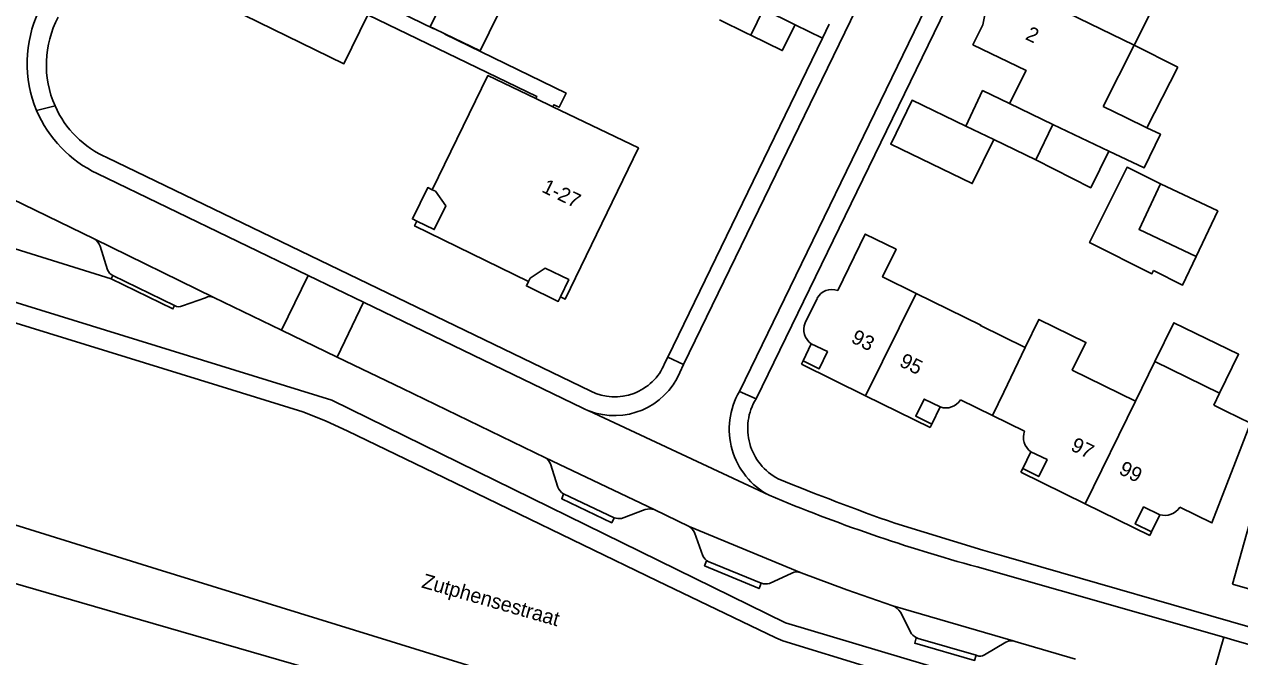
# Model space of a CAD drawing. Extents: x 194485 to 197793, y 468269 to 470822.
# Drawn here: x 196919.9 to 197019.3, y 469396.5 to 469448.2 of the extents above; entities that cross this region are included whole.
import ezdxf

# ---------------------------------------------------------------- set-up
doc = ezdxf.new("R2010")
doc.units = 0
for name, color, linetype in [('BGT begrenzing pand op maaiveld onder overbouw', 7, 'Continuous'), ('BGT grensvlak gebouwinstallatie plus 1', 7, 'Continuous'), ('BGT grensvlak pand deel overbouw', 7, 'Continuous'), ('BGT grensvlak pand op maaiveld', 7, 'Continuous'), ('BGT grensvlak pand op maaiveld LR', 7, 'Continuous'), ('BGT grensvlak vegetatieobject', 7, 'Continuous'), ('BGT grensvlak wegdeel', 7, 'Continuous'), ('BGT lijnelement scheiding hek', 7, 'Continuous'), ('BGT tekst huisnummerreeks', 7, 'Continuous'), ('BGT tekst openbare ruimte label weg', 7, 'Continuous')]:
    doc.layers.add(name, color=color, linetype=linetype)

msp = doc.modelspace()

# ---------------------------------------------------------------- linework, layer by layer
at = {"layer": 'BGT begrenzing pand op maaiveld onder overbouw'}
for points in [[(196953.24, 469434.664), (196953.509, 469434.533), (196954.353, 469433.343), (196953.407, 469431.401), (196951.986, 469432.093)], [(196961.127, 469427.158), (196961.259, 469427.428), (196962.476, 469428.258), (196964.415, 469427.313), (196963.725, 469425.89)], [(196984.247, 469422.06), (196985.572, 469421.423), (196984.9, 469420.024), (196983.581, 469420.672)], [(196994.801, 469416.895), (196993.482, 469417.545), (196992.793, 469416.147), (196994.113, 469415.499)], [(197002.214, 469413.236), (197003.535, 469412.591), (197002.858, 469411.203), (197001.539, 469411.851)], [(197012.747, 469408.075), (197011.431, 469408.72), (197010.748, 469407.328), (197012.068, 469406.68)]]:
    msp.add_lwpolyline(points, dxfattribs=at)
at = {"layer": 'BGT grensvlak gebouwinstallatie plus 1'}
for p, q in [((197014.218, 469444.682), (197010.65, 469446.491)), ((197011.706, 469439.729), (197014.218, 469444.682))]:
    msp.add_line(p, q, dxfattribs=at)
for points in [[(196948.557, 469450.175), (196953.369, 469447.834), (196953.378, 469447.852)], [(196947.966, 469448.961), (196961.791, 469442.295), (196961.708, 469442.123)], [(196963.113, 469441.447), (196963.196, 469441.617), (196963.628, 469441.409), (196964.188, 469442.571), (196954.277, 469447.392), (196954.287, 469447.412)], [(196996.887, 469439.867), (196992.498, 469441.988), (196990.754, 469438.402), (196997.418, 469435.161), (196999.17, 469438.764)], [(197008.598, 469437.805), (197007.104, 469434.82), (197002.608, 469437.102)], [(197012.818, 469435.138), (197010.079, 469436.503), (197007.008, 469430.337), (197012.11, 469427.795), (197012.236, 469428.048)], [(197012.236, 469428.048), (197014.614, 469426.863), (197015.726, 469429.21)], [(197017.632, 469418.016), (197019.192, 469421.203), (197013.91, 469423.788), (197012.351, 469420.601)]]:
    msp.add_lwpolyline(points, dxfattribs=at)
at = {"layer": 'BGT grensvlak pand deel overbouw'}
for p, q in [((196983.581, 469420.672), (196984.247, 469422.06)), ((196994.801, 469416.895), (196994.113, 469415.499)), ((197001.539, 469411.851), (197002.214, 469413.236)), ((197012.068, 469406.68), (197012.747, 469408.075))]:
    msp.add_line(p, q, dxfattribs=at)
for points in [[(196953.24, 469434.664), (196952.879, 469434.84), (196951.626, 469432.269), (196951.986, 469432.093)], [(196963.725, 469425.89), (196963.55, 469425.531), (196960.951, 469426.798), (196961.127, 469427.158)]]:
    msp.add_lwpolyline(points, dxfattribs=at)
at = {"layer": 'BGT grensvlak pand op maaiveld'}
for p, q in [((197010.65, 469446.491), (197013.077, 469451.311)), ((196982.927, 469448.163), (196980.343, 469449.422)), ((196954.287, 469447.412), (196953.378, 469447.852)), ((196957.176, 469446.013), (196954.287, 469447.412)), ((197008.111, 469441.484), (197010.65, 469446.491)), ((196963.113, 469441.447), (196961.708, 469442.123)), ((197009.973, 469440.571), (197008.111, 469441.484)), ((197004.014, 469440.011), (197002.608, 469437.102)), ((197004.014, 469440.011), (197008.598, 469437.805)), ((197009.973, 469440.571), (197011.706, 469439.729)), ((196996.887, 469439.867), (196999.17, 469438.764)), ((196999.17, 469438.764), (197002.608, 469437.102)), ((196984.72, 469425.779), (196983.744, 469423.765)), ((196983.442, 469420.384), (196983.581, 469420.672)), ((196983.442, 469420.384), (196988.696, 469417.799)), ((197012.351, 469420.601), (197010.773, 469417.378)), ((197017.632, 469418.016), (197012.351, 469420.601)), ((197017.159, 469417.049), (197017.632, 469418.016)), ((196988.696, 469417.799), (196993.968, 469415.206)), ((196999.068, 469416.2), (196996.448, 469417.476)), ((197017.159, 469417.049), (197018.151, 469416.563)), ((196999.068, 469416.2), (197001.688, 469414.924)), ((197018.151, 469416.563), (197020.166, 469415.575)), ((196994.113, 469415.499), (196993.968, 469415.206)), ((197001.539, 469411.851), (197001.394, 469411.554)), ((197001.394, 469411.554), (197006.655, 469408.976)), ((197021.247, 469411.445), (197018.711, 469402.399)), ((197006.655, 469408.976), (197011.927, 469406.393)), ((197012.068, 469406.68), (197011.927, 469406.393))]:
    msp.add_line(p, q, dxfattribs=at)
for points in [[(196953.378, 469447.852), (196953.081, 469447.996), (196955.251, 469452.478), (196959.346, 469450.496), (196957.176, 469446.013)], [(196999.172, 469452.068), (196998.955, 469451.602), (196998.287, 469448.143), (196997.474, 469446.527), (197001.819, 469444.418), (197000.469, 469441.716)], [(196947.966, 469448.961), (196946.023, 469444.972), (196936.692, 469449.519)], [(196976.733, 469448.553), (196978.947, 469447.471), (196979.307, 469447.295)], [(196982.927, 469448.163), (196981.878, 469446.039), (196979.307, 469447.295)], [(196961.708, 469442.123), (196957.797, 469444.006), (196953.24, 469434.664)], [(197000.469, 469441.716), (196998.261, 469442.779), (196996.887, 469439.867)], [(196963.725, 469425.89), (196964.112, 469425.703), (196970.11, 469438.078), (196963.113, 469441.447)], [(197011.706, 469439.729), (197012.809, 469439.194), (197011.468, 469436.447), (197008.598, 469437.805)], [(197015.726, 469429.21), (197011.057, 469431.423), (197012.818, 469435.138)], [(197012.818, 469435.138), (197017.487, 469432.926), (197015.726, 469429.21)], [(196951.986, 469432.093), (196951.798, 469431.707), (196961.127, 469427.158)], [(196992.82, 469426.183), (196990.073, 469427.53), (196991.183, 469429.793), (196988.661, 469431.03), (196986.41, 469426.41)], [(196992.82, 469426.183), (196998.105, 469423.59), (196998.087, 469423.554), (197001.741, 469421.761)], [(197001.741, 469421.761), (197002.869, 469424.061), (197006.713, 469422.167), (197005.595, 469419.912), (197010.773, 469417.378)], [(197020.166, 469415.575), (197017.018, 469407.405), (197014.395, 469408.692)], [(197018.711, 469402.399), (197020.296, 469401.935), (197022.951, 469400.645), (197023.089, 469401.118), (197024.663, 469400.657), (197027.206, 469409.72)]]:
    msp.add_lwpolyline(points, dxfattribs=at)
for centre, radius, start, end in [((196985.927, 469425.125), 1.373, 69.41348, 151.53504), ((196985.037, 469423.22), 1.403, 157.13566, 235.738), ((196995.269, 469418.194), 1.381, 250.19962, 328.66225), ((197003.043, 469414.42), 1.446, 159.6162, 234.99906), ((197013.143, 469409.527), 1.505, 254.75415, 326.29697)]:
    msp.add_arc(centre, radius, start, end, dxfattribs=at)
at = {"layer": 'BGT grensvlak pand op maaiveld LR'}
for p, q in [((197000, 469451.666), (197010.65, 469446.491)), ((196979.307, 469447.295), (196980.343, 469449.422)), ((197000.469, 469441.716), (197004.014, 469440.011)), ((196988.696, 469417.799), (196992.82, 469426.183)), ((197000, 469418.113), (197001.741, 469421.761)), ((196999.068, 469416.2), (197000, 469418.113)), ((197006.655, 469408.976), (197010.773, 469417.378))]:
    msp.add_line(p, q, dxfattribs=at)
at = {"layer": 'BGT grensvlak vegetatieobject'}
msp.add_lwpolyline([(196903.645, 469431.195), (196903.924, 469431.111), (196906.208, 469433.294), (196906.697, 469433.527), (196907.254, 469433.55), (196926.986, 469427.388)], dxfattribs=at)
at = {"layer": 'BGT grensvlak wegdeel'}
for p, q in [((197013.113, 469501.341), (196973.808, 469420.378)), ((197009.034, 469481.271), (196978.364, 469418.165)), ((196982.927, 469448.163), (196985.169, 469447.071)), ((196985.714, 469448.194), (196985.169, 469447.071)), ((196985.169, 469447.071), (196972.511, 469420.973)), ((196920.891, 469441.152), (196922.397, 469441.513)), ((196926.637, 469437.295), (196966.207, 469418.175)), ((196943.086, 469427.656), (196925.854, 469435.985)), ((196925.596, 469430.65), (196935.382, 469425.859)), ((196926.074, 469430.038), (196926.689, 469428.124)), ((196926.986, 469427.388), (196927.117, 469427.657)), ((196927.117, 469427.657), (196932.175, 469425.185)), ((196943.086, 469427.656), (196940.913, 469423.184)), ((196947.619, 469425.464), (196943.086, 469427.656)), ((196932.82, 469425.164), (196934.701, 469425.825)), ((196935.382, 469425.859), (196940.913, 469423.184)), ((196945.48, 469420.975), (196947.619, 469425.464)), ((196947.619, 469425.464), (196965.562, 469416.791)), ((196940.913, 469423.184), (196945.48, 469420.975)), ((196945.48, 469420.975), (196950.818, 469418.393)), ((196972.254, 469420.444), (196972.511, 469420.973)), ((196972.511, 469420.973), (196973.808, 469420.378)), ((196973.808, 469420.378), (196973.503, 469419.703)), ((196950.818, 469418.393), (196962.502, 469412.742)), ((196978.364, 469418.165), (196979.727, 469417.561)), ((196966.029, 469416.586), (196966.059, 469416.575)), ((196966.059, 469416.575), (196980.796, 469409.666)), ((196962.502, 469412.742), (196971.397, 469408.497)), ((196962.911, 469412.233), (196963.531, 469410.33)), ((196963.97, 469409.8), (196968.136, 469407.821)), ((196968.735, 469407.773), (196970.666, 469408.515)), ((196971.397, 469408.497), (196974.25, 469407.109)), ((196974.25, 469407.109), (196983.431, 469403.331)), ((196974.688, 469406.621), (196975.375, 469404.728)), ((196975.823, 469404.243), (196980.161, 469402.476)), ((197073.842, 469383.402), (197000, 469404.69)), ((196980.819, 469402.463), (196982.645, 469403.305)), ((197017.998, 469398.051), (196997.813, 469403.811)), ((196980.161, 469402.476), (196980.181, 469402.468)), ((196990.925, 469400.635), (197000.757, 469397.754)), ((196991.534, 469400.1), (196992.451, 469398.344)), ((196992.987, 469397.958), (196997.728, 469396.578)), ((196998.406, 469396.607), (197000.147, 469397.651)), ((197016.587, 469393.187), (197017.998, 469398.051)), ((197018.809, 469397.819), (197017.998, 469398.051)), ((197022.079, 469396.886), (197018.809, 469397.819)), ((196997.785, 469396.561), (196997.728, 469396.578))]:
    msp.add_line(p, q, dxfattribs=at)
for points in [[(196979.727, 469417.561), (197010.291, 469480.44), (197013.068, 469479.097)], [(196925.596, 469430.65), (196917.867, 469434.37), (196917.041, 469434.827)], [(197082.606, 469367.993), (197068.474, 469372.097), (197049.743, 469377.531), (197027.592, 469383.901), (197007.996, 469389.798), (196989.2, 469395.52), (196981.927, 469397.777), (196981.362, 469398.023), (196971.641, 469402.664), (196953.404, 469411.517), (196946.356, 469414.924), (196944.524, 469415.762), (196942.662, 469416.501), (196935.705, 469418.656), (196915.838, 469424.779), (196902.846, 469428.772)], [(196932.175, 469425.185), (196932.043, 469424.916), (196926.986, 469427.388)], [(197013.675, 469379.523), (197007.915, 469380.779), (196997.204, 469383.126), (196996.204, 469383.322), (196995.235, 469383.644), (196988.471, 469385.756), (196968.894, 469391.821), (196949.895, 469397.698), (196930.754, 469403.635), (196911.542, 469409.592), (196898.309, 469413.7)], [(196896.885, 469409.464), (196898.742, 469408.702), (196900.605, 469407.948), (196902.467, 469407.292), (196904.392, 469406.664), (196910.165, 469405.044), (196930.433, 469399.181), (196947.666, 469394.182), (196967.675, 469388.394), (196987.977, 469382.505), (197005.939, 469377.291), (197012.515, 469375.388)], [(196968.136, 469407.821), (196967.928, 469407.427), (196963.843, 469409.392), (196963.97, 469409.8)], [(196991.088, 469407.384), (196998.281, 469405.186), (197000, 469404.69)], [(196980.161, 469402.476), (196979.984, 469402.041), (196975.525, 469403.899), (196975.687, 469404.298), (196975.823, 469404.243)], [(196990.925, 469400.635), (196987.144, 469401.945), (196983.431, 469403.331)], [(196997.728, 469396.578), (196997.607, 469396.163), (196992.709, 469397.561), (196992.837, 469398.002), (196992.987, 469397.958)], [(197005.868, 469396.276), (197000.914, 469397.708), (197000.757, 469397.754)]]:
    msp.add_lwpolyline(points, dxfattribs=at)
for centre, radius, start, end in [((196930.22, 469445.023), 10.101, 155.11008, 202.53408), ((196929.968, 469444.88), 8.286, 151.99788, 203.97776), ((196930.093, 469445.024), 9.983, 202.81878, 244.87386), ((196929.965, 469444.88), 8.283, 203.98663, 246.31144), ((196924.932, 469429.639), 1.209, 19.26366, 56.71927), ((196927.444, 469428.386), 0.799, 199.15296, 245.85682), ((196932.517, 469425.78), 0.687, 240.10585, 296.16458), ((196935.078, 469425.118), 0.801, 67.66591, 118.05051), ((196968.169, 469422.138), 4.423, 243.66399, 337.47094), ((196968.147, 469422.028), 5.839, 249.04955, 336.53515), ((196983.677, 469415.088), 6.14, 149.92016, 242.01692), ((196983.699, 469415.141), 4.651, 148.64076, 242.47156), ((196967.958, 469421.614), 5.385, 243.58574, 249.01399), ((196962.042, 469411.953), 0.913, 17.83277, 59.73352), ((196964.39, 469410.594), 0.899, 197.11802, 242.15202), ((197057.196, 469595.351), 199.254, 247.68784, 250.62322), ((197034.136, 469537.037), 138.089, 247.27721, 254.74942), ((196970.994, 469406.975), 1.575, 75.16639, 102.0125), ((196968.573, 469409.507), 1.741, 255.48289, 275.35406), ((196973.872, 469406.329), 0.866, 19.66932, 64.14923), ((196976.35, 469405.179), 1.074, 204.82552, 240.6325), ((196983.067, 469402.43), 0.972, 68.02229, 115.76689), ((196980.511, 469403.841), 1.412, 256.49697, 282.605), ((196990.391, 469399.413), 1.334, 31.01, 66.39208), ((196993.339, 469399.012), 1.111, 216.94879, 251.53218), ((197000.589, 469396.891), 0.879, 78.98005, 120.18821), ((196998.057, 469397.109), 0.611, 243.61173, 304.86106)]:
    msp.add_arc(centre, radius, start, end, dxfattribs=at)
at = {"layer": 'BGT lijnelement scheiding hek'}
msp.add_lwpolyline([(196905.66, 469429.582), (196917.417, 469425.991), (196945.024, 469417.437), (196982.147, 469399.23), (197053.266, 469377.992), (197083.007, 469369.401)], dxfattribs=at)

# ---------------------------------------------------------------- texts
at = {"layer": 'BGT tekst huisnummerreeks'}
for s, rotation, p in [('2', 334.2, (197001.681, 469447.004)), ('1-27', 334.1, (196962.12, 469434.522)), ('93', 333.8, (196987.427, 469422.212)), ('95', 333.8, (196991.367, 469420.274)), ('97', 333.9, (197005.378, 469413.389)), ('99', 333.9, (197009.323, 469411.455))]:
    msp.add_text(s, height=1.2, rotation=rotation, dxfattribs=at).set_placement(p)
at = {"layer": 'BGT tekst openbare ruimte label weg'}
msp.add_text('Zutphensestraat', height=1.2, rotation=344, dxfattribs=at).set_placement((196952.304, 469402.139))

doc.saveas('drawing.dxf')
